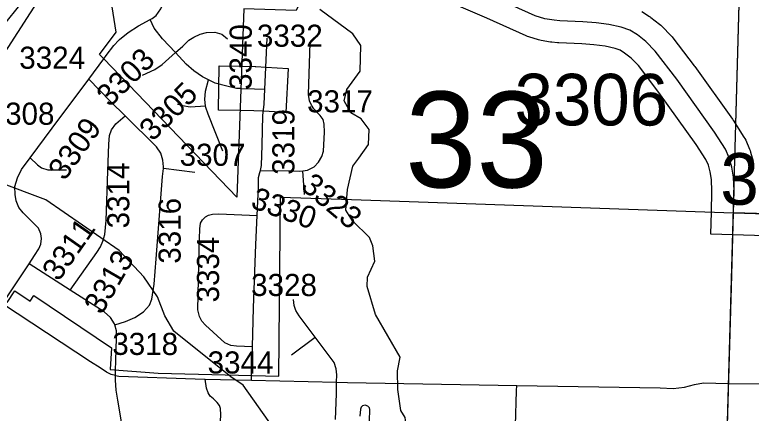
# Model space of a CAD drawing. Extents: x -132.8 to -73.3, y -60 to -26.
# Drawn here: x -119.898 to -118.899, y -50.173 to -49.632 of the extents above; entities that cross this region are included whole.
import ezdxf

# ---------------------------------------------------------------- set-up
doc = ezdxf.new("R2010")
doc.units = 0
for name, color, linetype in [('tdCoCityStreetMajor', 7, 'Continuous'), ('tdCoCityStreetMinor', 7, 'Continuous'), ('tdCoCorpBndry', 7, 'Continuous'), ('tdCoHydroRiver', 7, 'Continuous'), ('tdCoRRCL', 7, 'Continuous'), ('tdCoSecRdNmbr', 7, 'Continuous'), ('tdCoSecRteBand', 7, 'Continuous'), ('tdCoSecRteCL', 7, 'Continuous'), ('tdCoSectLine', 7, 'Continuous'), ('tdCoSectLinePart', 7, 'Continuous'), ('tdCoSectNmbr', 7, 'Continuous'), ('tdCoSurfAsphaltUnbanded', 7, 'Continuous'), ('tdCoSurfBitum', 7, 'Continuous'), ('tdCoSurfConc', 7, 'Continuous'), ('tdCoSurfConcUnbanded', 7, 'Continuous'), ('tdCoSurfGravel', 7, 'Continuous')]:
    doc.layers.add(name, color=color, linetype=linetype)

msp = doc.modelspace()

# ---------------------------------------------------------------- linework, layer by layer
at = {"layer": 'tdCoCityStreetMajor'}
msp.add_line((-119.76112, -50.12169), (-119.76098, -50.1144), dxfattribs=at)
for points in [[(-119.77692, -49.69204), (-119.77357, -49.68755), (-119.76346, -49.67399), (-119.75659, -49.66668), (-119.75581, -49.66585), (-119.74398, -49.65623), (-119.72967, -49.64711), (-119.71422, -49.63855), (-119.71142, -49.637), (-119.706, -49.6333), (-119.69959, -49.62393), (-119.69648, -49.6166)], [(-118.92469, -50.58507), (-118.93291, -50.57547), (-118.93666, -50.56974), (-118.9391, -50.56291), (-118.94048, -50.5566), (-118.9402, -50.54431), (-118.94002, -50.53699), (-118.93816, -50.45997), (-118.93573, -50.35951), (-118.93532, -50.34522), (-118.93047, -50.17313), (-118.92574, -50.002), (-118.92289, -49.90073)], [(-119.76112, -50.12169), (-119.76691, -50.12035), (-119.77332, -50.11739), (-119.78195, -50.11147), (-119.79478, -50.10308), (-119.91429, -50.02459)], [(-119.68191, -50.58771), (-119.6801, -50.53021), (-119.67936, -50.50752), (-119.67957, -50.49876), (-119.67961, -50.49692), (-119.68035, -50.49322), (-119.68116, -50.48918), (-119.68134, -50.48828), (-119.68602, -50.47571), (-119.69983, -50.44981), (-119.70575, -50.43477), (-119.71044, -50.41627), (-119.72671, -50.32799), (-119.74472, -50.23206), (-119.74637, -50.22251), (-119.75803, -50.15536), (-119.76, -50.14155), (-119.76124, -50.12799), (-119.76112, -50.12169)]]:
    msp.add_lwpolyline(points, dxfattribs=at)
at = {"layer": 'tdCoCityStreetMinor'}
for p, q in [((-119.52226, -50.09356), (-119.49028, -50.06957)), ((-119.57669, -50.12804), (-119.57651, -50.1217)), ((-119.63932, -50.12658), (-119.57669, -50.12804)), ((-119.57669, -50.12804), (-119.46122, -50.13072))]:
    msp.add_line(p, q, dxfattribs=at)
for points in [[(-119.67983, -49.68349), (-119.69712, -49.66486), (-119.70846, -49.65031), (-119.71422, -49.63855)], [(-119.67983, -49.68349), (-119.66975, -49.67448), (-119.66161, -49.66659), (-119.65495, -49.6624), (-119.64607, -49.65845), (-119.63769, -49.65599), (-119.62634, -49.65574), (-119.61697, -49.65845), (-119.60908, -49.66486)], [(-119.72425, -49.71419), (-119.70748, -49.70629), (-119.69761, -49.69939), (-119.67983, -49.68349)], [(-119.63488, -49.72052), (-119.64311, -49.7164), (-119.6547, -49.70827), (-119.66531, -49.69914), (-119.67983, -49.68349)], [(-119.63895, -49.75566), (-119.63991, -49.74723), (-119.63917, -49.73564), (-119.63488, -49.72052)], [(-119.59089, -49.73206), (-119.59675, -49.73194), (-119.61007, -49.72898), (-119.62585, -49.72504), (-119.63488, -49.72052)], [(-119.67739, -49.75315), (-119.66999, -49.75512), (-119.65988, -49.75685), (-119.63895, -49.75566)], [(-119.61525, -49.81727), (-119.63547, -49.76696), (-119.63867, -49.75808), (-119.63895, -49.75566)], [(-119.49028, -50.06957), (-119.51184, -50.04061), (-119.51628, -50.03346), (-119.51874, -50.0268), (-119.51973, -50.01842)], [(-119.46122, -50.13072), (-119.46104, -50.12076), (-119.46177, -50.11262), (-119.46449, -50.10424), (-119.49028, -50.06957)], [(-119.76112, -50.12169), (-119.75631, -50.12281), (-119.65298, -50.12627), (-119.63932, -50.12658)], [(-119.6195, -50.20805), (-119.61932, -50.20092), (-119.61809, -50.17503), (-119.61858, -50.1664), (-119.62006, -50.16245), (-119.62302, -50.15851), (-119.6282, -50.15358), (-119.63264, -50.14963), (-119.63535, -50.14519), (-119.63782, -50.13878), (-119.63932, -50.12658)], [(-119.46264, -50.18143), (-119.46153, -50.14665), (-119.46122, -50.13072)], [(-119.46122, -50.13072), (-119.44633, -50.13107), (-119.21695, -50.13513)], [(-119.22119, -50.27781), (-119.2212, -50.27101), (-119.21853, -50.18982), (-119.21716, -50.14248), (-119.21695, -50.13513)], [(-119.21695, -50.13513), (-119.02235, -50.13857), (-119.00468, -50.13919), (-118.98947, -50.13734), (-118.97591, -50.13405), (-118.96358, -50.13179), (-118.92994, -50.13262), (-118.92935, -50.13263), (-118.88364, -50.13282)], [(-119.41708, -50.19862), (-119.41616, -50.16803), (-119.41674, -50.1656), (-119.41882, -50.16322), (-119.42241, -50.16189), (-119.42589, -50.16282), (-119.42774, -50.16461), (-119.4289, -50.16734), (-119.42948, -50.17695)]]:
    msp.add_lwpolyline(points, dxfattribs=at)
at = {"layer": 'tdCoCorpBndry'}
for points in [[(-119.00578, -48.72624), (-119.22081, -48.96551), (-119.33038, -49.07099), (-119.33141, -49.072), (-119.36408, -49.10385), (-119.53196, -49.23787), (-119.64938, -49.34962), (-119.64913, -49.35561), (-119.64835, -49.37158), (-119.59049, -49.37291), (-119.48147, -49.47822), (-119.52515, -49.55206), (-119.49095, -49.575), (-119.51596, -49.62619), (-119.58687, -49.62388), (-119.59637, -49.87981), (-119.77692, -49.69204), (-119.78272, -49.68601), (-119.76001, -49.65569), (-119.7681, -49.60356), (-119.83422, -49.5474), (-119.96898, -49.71539)], [(-119.90808, -50.02258), (-119.89742, -50.00693), (-119.87697, -50.02063), (-119.87195, -50.01328), (-119.76648, -50.08426), (-119.76812, -50.11377), (-119.70316, -50.11836), (-119.53937, -50.12268), (-119.53708, -49.87959), (-119.44104, -49.8829), (-119.41466, -49.88381), (-119.16878, -49.89227), (-118.92289, -49.90073), (-118.58209, -49.91119), (-118.42283, -49.91324), (-118.41918, -49.67153), (-118.16796, -49.67672)]]:
    msp.add_lwpolyline(points, dxfattribs=at)
at = {"layer": 'tdCoHydroRiver'}
for points in [[(-119.37797, -50.14064), (-119.37869, -50.11546), (-119.37503, -50.09662), (-119.4082, -50.03893), (-119.4198, -50.00075), (-119.41946, -49.98814), (-119.4094, -49.96632), (-119.41201, -49.94574), (-119.41644, -49.93458), (-119.43951, -49.91186), (-119.44859, -49.89742), (-119.44624, -49.86908), (-119.43909, -49.83772), (-119.43091, -49.8269), (-119.41778, -49.80832), (-119.41723, -49.78783), (-119.42789, -49.77334), (-119.44187, -49.76507), (-119.45091, -49.74905), (-119.44733, -49.73337), (-119.4293, -49.70861), (-119.42837, -49.67393), (-119.43899, -49.65787), (-119.48387, -49.6251)], [(-119.58774, -50.13497), (-119.60462, -50.12355), (-119.68187, -50.06151), (-119.69394, -50.04067), (-119.7043, -50.01514), (-119.7225, -49.98783), (-119.75627, -49.95221), (-119.85544, -49.88326), (-119.91951, -49.85944), (-119.96035, -49.85202), (-120.06947, -49.86012), (-120.11679, -49.85884), (-120.2347, -49.84145), (-120.29856, -49.80974)], [(-119.52229, -50.39541), (-119.52681, -50.3874), (-119.52933, -50.36367), (-119.52591, -50.23596), (-119.53316, -50.2121), (-119.58774, -50.13497)], [(-119.34429, -50.34972), (-119.34941, -50.3054), (-119.34869, -50.27861), (-119.35352, -50.22325), (-119.36218, -50.19304), (-119.36683, -50.18976), (-119.36811, -50.17868), (-119.37417, -50.16905), (-119.37797, -50.14064)]]:
    msp.add_lwpolyline(points, dxfattribs=at)
at = {"layer": 'tdCoRRCL'}
msp.add_lwpolyline([(-120.90014, -50.91758), (-120.80482, -50.8333), (-120.69913, -50.71459), (-120.38749, -50.3671), (-120.27515, -50.19914), (-119.95857, -49.75638), (-119.76019, -49.4486), (-119.624, -49.31017), (-119.6013, -49.2871), (-119.53026, -49.22585), (-119.46076, -49.16298), (-119.40286, -49.1219), (-119.33353, -49.06534), (-119.1714, -48.90077), (-118.98751, -48.68786), (-118.88892, -48.59894), (-118.66302, -48.40922), (-118.39059, -48.19074)], dxfattribs=at)
at = {"layer": 'tdCoSecRteBand'}
for points in [[(-118.67518, -49.93835), (-118.92381, -49.93072), (-118.95372, -49.9298), (-118.95288, -49.89989), (-118.95208, -49.8713), (-118.95274, -49.85585), (-118.95453, -49.84528), (-118.95698, -49.83642), (-118.96043, -49.8285), (-118.97344, -49.80828), (-119.02399, -49.73751), (-119.05185, -49.70112), (-119.06177, -49.69079), (-119.07053, -49.68401), (-119.07678, -49.68001), (-119.08341, -49.67765), (-119.09697, -49.67486), (-119.11211, -49.67276), (-119.12881, -49.67155), (-119.15964, -49.67025), (-119.16056, -49.67022), (-119.16147, -49.67012), (-119.16909, -49.66933), (-119.17002, -49.66924), (-119.17094, -49.66908), (-119.18355, -49.66698), (-119.18543, -49.66667), (-119.18724, -49.66612), (-119.20039, -49.66218), (-119.20229, -49.66161), (-119.2041, -49.66079), (-119.25752, -49.6367), (-119.36903, -49.58842)], [(-119.04729, -49.62764), (-119.03704, -49.63421), (-119.03593, -49.63493), (-119.03489, -49.63573), (-119.02332, -49.64467), (-119.02156, -49.64603), (-119.02002, -49.64763), (-119.00741, -49.66078), (-119.00624, -49.66198), (-119.00523, -49.66332), (-118.97605, -49.70143), (-118.97574, -49.70183), (-118.97546, -49.70223), (-118.9242, -49.774), (-118.92377, -49.77459), (-118.92338, -49.7752), (-118.90866, -49.79807), (-118.90734, -49.80011), (-118.90637, -49.80234), (-118.90112, -49.81443), (-118.90028, -49.81637), (-118.89971, -49.8184), (-118.8963, -49.83075)], [(-119.53017, -49.76474), (-119.56013, -49.76313), (-119.57344, -49.76242), (-119.59149, -49.76205), (-119.62149, -49.76145), (-119.62028, -49.70146), (-119.59028, -49.70207), (-119.57173, -49.70244), (-119.57123, -49.70245), (-119.57073, -49.70248), (-119.55692, -49.70322), (-119.52697, -49.70482), (-119.53017, -49.76474)]]:
    msp.add_lwpolyline(points, dxfattribs=at)
at = {"layer": 'tdCoSecRteCL'}
for p, q in [((-119.55853, -49.73317), (-119.55557, -49.66388)), ((-119.79727, -49.71929), (-119.77692, -49.69204)), ((-119.65322, -49.84612), (-119.69615, -49.84078)), ((-119.50452, -49.87621), (-119.50686, -49.84378)), ((-119.91147, -50.02033), (-119.87813, -49.96999)), ((-119.82233, -50.00597), (-119.87813, -49.96999)), ((-119.57651, -50.12169), (-119.57537, -50.08278))]:
    msp.add_line(p, q, dxfattribs=at)
for points in [[(-118.67426, -49.90836), (-118.92289, -49.90073), (-118.92206, -49.87108), (-118.92285, -49.85268), (-118.92521, -49.83875), (-118.92863, -49.8264), (-118.93389, -49.8143), (-118.94861, -49.79143), (-118.99987, -49.71967), (-119.02905, -49.68155), (-119.04167, -49.66841), (-119.05323, -49.65947), (-119.06348, -49.6529), (-119.07531, -49.64869), (-119.09187, -49.64527), (-119.10896, -49.64291), (-119.1271, -49.64159), (-119.15838, -49.64028), (-119.16601, -49.63949), (-119.17862, -49.63739), (-119.19177, -49.63345), (-119.24539, -49.60926)], [(-119.50686, -49.84378), (-119.50082, -49.84291), (-119.49145, -49.83848), (-119.48553, -49.83231), (-119.48134, -49.82467), (-119.47887, -49.81727), (-119.47764, -49.79162), (-119.47789, -49.78077), (-119.47961, -49.77436), (-119.48356, -49.76869), (-119.49219, -49.75981), (-119.4954, -49.75463), (-119.49786, -49.74896), (-119.49934, -49.74033), (-119.49688, -49.67004)], [(-119.87699, -49.82633), (-119.84706, -49.78595), (-119.79727, -49.71929)], [(-119.74799, -49.7692), (-119.76765, -49.7497), (-119.79727, -49.71929)], [(-119.59089, -49.73206), (-119.57234, -49.73243), (-119.55853, -49.73317)], [(-119.56453, -49.84329), (-119.56297, -49.8365), (-119.56223, -49.80913), (-119.56124, -49.76893), (-119.55951, -49.75364), (-119.55853, -49.73317)], [(-119.82233, -50.00597), (-119.78639, -49.95463), (-119.78146, -49.94698), (-119.77825, -49.93958), (-119.77529, -49.93021), (-119.77381, -49.91147), (-119.77135, -49.84415), (-119.77012, -49.80765), (-119.76913, -49.79581), (-119.76666, -49.78841), (-119.76074, -49.78028), (-119.74799, -49.7692)], [(-119.69615, -49.84078), (-119.69589, -49.83848), (-119.69663, -49.82935), (-119.69959, -49.81998), (-119.7055, -49.81135), (-119.74799, -49.7692)], [(-119.87813, -49.96999), (-119.87073, -49.95882), (-119.86481, -49.94969), (-119.86235, -49.94328), (-119.86136, -49.93588), (-119.8621, -49.92947), (-119.86555, -49.92183), (-119.87566, -49.91122), (-119.88627, -49.90111), (-119.89194, -49.89347), (-119.89564, -49.88459), (-119.89712, -49.87596), (-119.89736, -49.86511), (-119.89416, -49.85352), (-119.88873, -49.84217), (-119.87699, -49.82633)], [(-119.87699, -49.82633), (-119.86703, -49.83576), (-119.86136, -49.83971), (-119.85273, -49.84242), (-119.82733, -49.84267)], [(-119.76179, -50.05305), (-119.74767, -50.04858), (-119.7346, -50.04291), (-119.72326, -50.03551), (-119.71488, -50.02614), (-119.71192, -50.01825), (-119.70846, -49.99754), (-119.70575, -49.9635), (-119.69737, -49.85155), (-119.69615, -49.84078)], [(-119.56887, -49.90436), (-119.56691, -49.8656), (-119.56691, -49.85303), (-119.56519, -49.84612), (-119.56453, -49.84329)], [(-119.56453, -49.84329), (-119.52326, -49.8439), (-119.51118, -49.84439), (-119.50686, -49.84378)], [(-119.57537, -50.08278), (-119.59675, -50.08212), (-119.6044, -50.08114), (-119.61278, -50.07744), (-119.63892, -50.05327), (-119.6441, -50.04784), (-119.64706, -50.04168), (-119.64928, -50.0328), (-119.64755, -49.94969), (-119.64657, -49.92257), (-119.64558, -49.91492), (-119.64311, -49.91024), (-119.63917, -49.90654), (-119.63473, -49.90432), (-119.6293, -49.90259), (-119.62067, -49.90235), (-119.56887, -49.90436)], [(-119.57537, -50.08278), (-119.57382, -50.02984), (-119.57086, -49.94378), (-119.56887, -49.90436)], [(-119.76179, -50.05305), (-119.76222, -50.05154), (-119.76765, -50.04316), (-119.77653, -50.03551), (-119.82233, -50.00597)], [(-119.76098, -50.11427), (-119.76074, -50.1016), (-119.75951, -50.07078), (-119.75951, -50.06091), (-119.76179, -50.05305)]]:
    msp.add_lwpolyline(points, dxfattribs=at)
at = {"layer": 'tdCoSectLine'}
msp.add_lwpolyline([(-118.93694, -50.39408), (-118.92306, -49.89468), (-118.90901, -49.38858)], dxfattribs=at)
at = {"layer": 'tdCoSectLinePart'}
msp.add_lwpolyline([(-118.91991, -49.78124), (-118.90901, -49.38858)], dxfattribs=at)
at = {"layer": 'tdCoSurfAsphaltUnbanded'}
for p, q in [((-119.50452, -49.87621), (-119.50686, -49.84378)), ((-119.57651, -50.12169), (-119.57537, -50.08278))]:
    msp.add_line(p, q, dxfattribs=at)
for points in [[(-119.56453, -49.84329), (-119.56297, -49.8365), (-119.56223, -49.80913), (-119.56124, -49.76893), (-119.55951, -49.75364), (-119.55853, -49.73317), (-119.55557, -49.66388)], [(-119.50686, -49.84378), (-119.50082, -49.84291), (-119.49145, -49.83848), (-119.48553, -49.83231), (-119.48134, -49.82467), (-119.47887, -49.81727), (-119.47764, -49.79162), (-119.47789, -49.78077), (-119.47961, -49.77436), (-119.48356, -49.76869), (-119.49219, -49.75981), (-119.4954, -49.75463), (-119.49786, -49.74896), (-119.49934, -49.74033), (-119.49688, -49.67004)], [(-119.56887, -49.90436), (-119.56691, -49.8656), (-119.56691, -49.85303), (-119.56519, -49.84612), (-119.56453, -49.84329)], [(-119.56453, -49.84329), (-119.52326, -49.8439), (-119.51118, -49.84439), (-119.50686, -49.84378)], [(-119.57537, -50.08278), (-119.59675, -50.08212), (-119.6044, -50.08114), (-119.61278, -50.07744), (-119.63892, -50.05327), (-119.6441, -50.04784), (-119.64706, -50.04168), (-119.64928, -50.0328), (-119.64755, -49.94969), (-119.64657, -49.92257), (-119.64558, -49.91492), (-119.64311, -49.91024), (-119.63917, -49.90654), (-119.63473, -49.90432), (-119.6293, -49.90259), (-119.62067, -49.90235), (-119.56887, -49.90436)], [(-119.57537, -50.08278), (-119.57382, -50.02984), (-119.57086, -49.94378), (-119.56887, -49.90436)]]:
    msp.add_lwpolyline(points, dxfattribs=at)
at = {"layer": 'tdCoSurfBitum'}
msp.add_lwpolyline([(-118.92289, -49.90073), (-118.92206, -49.87108), (-118.92285, -49.85268), (-118.92521, -49.83875), (-118.92863, -49.8264), (-118.93389, -49.8143), (-118.94861, -49.79143), (-118.99987, -49.71967), (-119.02905, -49.68155), (-119.04167, -49.66841), (-119.05323, -49.65947), (-119.06348, -49.6529), (-119.07531, -49.64869), (-119.09187, -49.64527), (-119.10896, -49.64291), (-119.1271, -49.64159), (-119.15838, -49.64028), (-119.16601, -49.63949), (-119.17862, -49.63739), (-119.19177, -49.63345), (-119.24539, -49.60926)], dxfattribs=at)
at = {"layer": 'tdCoSurfConc'}
msp.add_lwpolyline([(-119.59089, -49.73206), (-119.57234, -49.73243), (-119.55853, -49.73317)], dxfattribs=at)
at = {"layer": 'tdCoSurfConcUnbanded'}
for p, q in [((-119.79727, -49.71929), (-119.77692, -49.69204)), ((-119.65322, -49.84612), (-119.69615, -49.84078)), ((-119.91147, -50.02033), (-119.87813, -49.96999)), ((-119.82233, -50.00597), (-119.87813, -49.96999))]:
    msp.add_line(p, q, dxfattribs=at)
for points in [[(-119.87699, -49.82633), (-119.84706, -49.78595), (-119.79727, -49.71929)], [(-119.74799, -49.7692), (-119.76765, -49.7497), (-119.79727, -49.71929)], [(-119.82233, -50.00597), (-119.78639, -49.95463), (-119.78146, -49.94698), (-119.77825, -49.93958), (-119.77529, -49.93021), (-119.77381, -49.91147), (-119.77135, -49.84415), (-119.77012, -49.80765), (-119.76913, -49.79581), (-119.76666, -49.78841), (-119.76074, -49.78028), (-119.74799, -49.7692)], [(-119.69615, -49.84078), (-119.69589, -49.83848), (-119.69663, -49.82935), (-119.69959, -49.81998), (-119.7055, -49.81135), (-119.74799, -49.7692)], [(-119.87813, -49.96999), (-119.87073, -49.95882), (-119.86481, -49.94969), (-119.86235, -49.94328), (-119.86136, -49.93588), (-119.8621, -49.92947), (-119.86555, -49.92183), (-119.87566, -49.91122), (-119.88627, -49.90111), (-119.89194, -49.89347), (-119.89564, -49.88459), (-119.89712, -49.87596), (-119.89736, -49.86511), (-119.89416, -49.85352), (-119.88873, -49.84217), (-119.87699, -49.82633)], [(-119.87699, -49.82633), (-119.86703, -49.83576), (-119.86136, -49.83971), (-119.85273, -49.84242), (-119.82733, -49.84267)], [(-119.76179, -50.05305), (-119.74767, -50.04858), (-119.7346, -50.04291), (-119.72326, -50.03551), (-119.71488, -50.02614), (-119.71192, -50.01825), (-119.70846, -49.99754), (-119.70575, -49.9635), (-119.69737, -49.85155), (-119.69615, -49.84078)], [(-119.76179, -50.05305), (-119.76222, -50.05154), (-119.76765, -50.04316), (-119.77653, -50.03551), (-119.82233, -50.00597)], [(-119.76098, -50.11427), (-119.76074, -50.1016), (-119.75951, -50.07078), (-119.75951, -50.06091), (-119.76179, -50.05305)]]:
    msp.add_lwpolyline(points, dxfattribs=at)
at = {"layer": 'tdCoSurfGravel'}
msp.add_line((-118.92289, -49.90073), (-118.67426, -49.90836), dxfattribs=at)

# ---------------------------------------------------------------- texts
at = {"layer": 'tdCoSecRdNmbr'}
for s, height, rotation, p in [('3332', 0.03, 359.91067, (-119.56926, -49.67543)), ('3340', 0.03, 89.91067, (-119.57637, -49.73412)), ('3324', 0.03, 359.9105, (-119.89156, -49.70536)), ('3303', 0.03, 44.91051, (-119.76874, -49.75865)), ('3306', 0.07, 359.911, (-119.21988, -49.78207)), ('3305', 0.03, 44.91055, (-119.71064, -49.80501)), ('3317', 0.03, 359.91069, (-119.50122, -49.76453)), ('3308', 0.03, 359.91047, (-119.93308, -49.78127)), ('3319', 0.03, 89.91067, (-119.51842, -49.84933)), ('3309', 0.03, 54.91042, (-119.83, -49.85868)), ('3307', 0.03, 359.91054, (-119.67406, -49.83707)), ('3404', 0.07, 359.91121, (-118.94074, -49.88983)), ('3314', 0.03, 89.91051, (-119.74242, -49.92204)), ('3323', 0.03, 319.91067, (-119.51132, -49.86732)), ('3330', 0.03, 339.91067, (-119.57926, -49.89333)), ('3316', 0.03, 89.91055, (-119.67269, -49.96996)), ('3311', 0.03, 54.91043, (-119.83825, -49.99531)), ('3334', 0.03, 89.91067, (-119.62066, -50.02258)), ('3313', 0.03, 59.91047, (-119.77974, -50.04051)), ('3328', 0.03, 359.91067, (-119.57711, -50.0138)), ('3318', 0.03, 359.91053, (-119.7654, -50.09376)), ('3344', 0.03, 359.91067, (-119.63612, -50.119))]:
    msp.add_text(s, height=height, rotation=rotation, dxfattribs=at).set_placement(p)
at = {"layer": 'tdCoSectNmbr'}
msp.add_text('33', height=0.13, rotation=359.91079, dxfattribs=at).set_placement((-119.36825, -49.86632))

doc.saveas('drawing.dxf')
